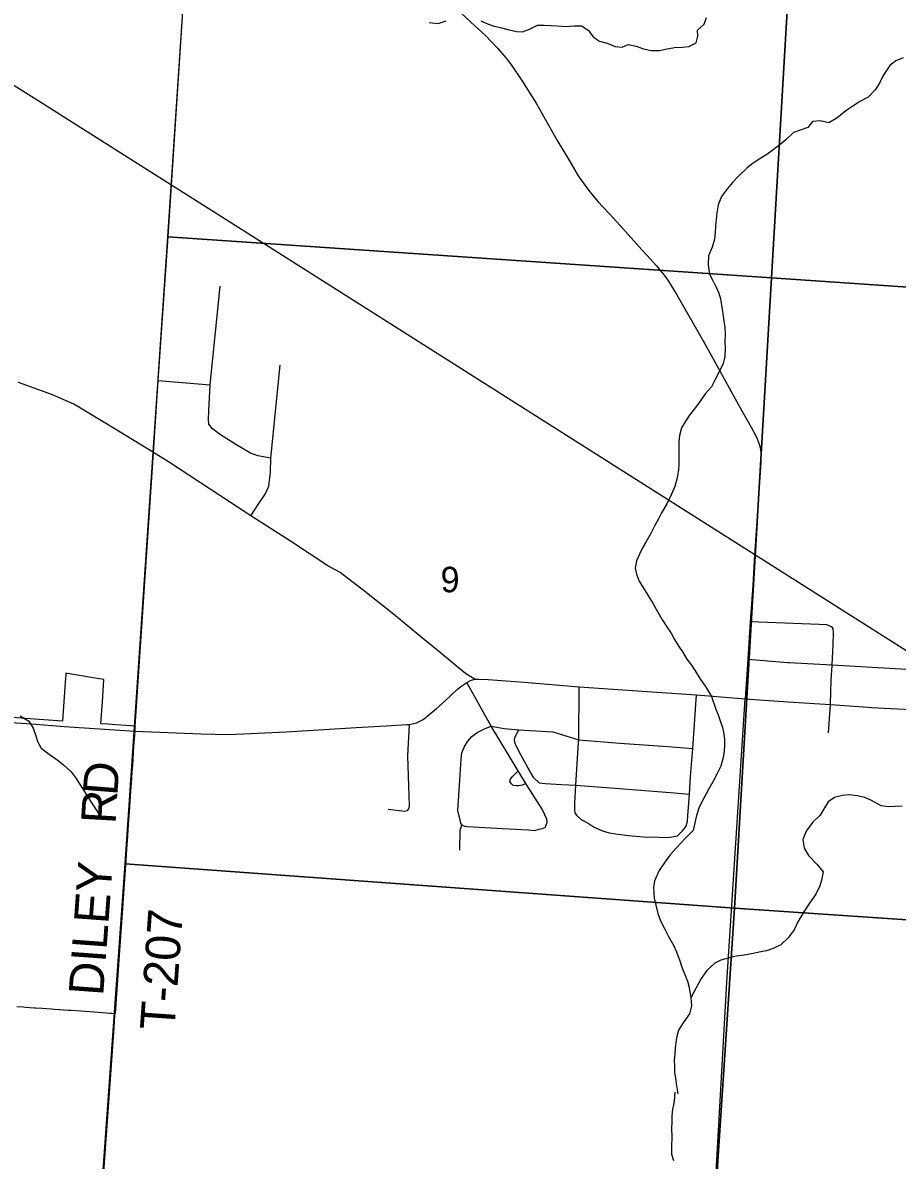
# Model space of a CAD drawing. Extents: x 114604 to 551442, y 316898 to 567001.
# Drawn here: x 267506 to 275088, y 354798 to 364658 of the extents above; entities that cross this region are included whole.
import ezdxf

# ---------------------------------------------------------------- set-up
doc = ezdxf.new("R2010")
doc.units = 0
for name, color, linetype in [('_CIVIL_CONSTRUCTION', 7, 'Continuous'), ('GE_P_Alignment_1000_Bearings', 7, 'Continuous'), ('GE_P_Alignment_1000_Cardinal_Points', 7, 'Continuous'), ('GE_P_Alignment_100_Cardinal_Points', 7, 'Continuous'), ('GE_P_Alignment_100_Stations', 7, 'Continuous'), ('GE_P_Alignment_500_Bearings', 7, 'Continuous'), ('PM_P_Cells', 7, 'Continuous'), ('PM_P_Crosswalk', 7, 'Continuous'), ('PV_X_Curb', 7, 'Continuous'), ('SN_P_Signs', 7, 'Continuous')]:
    doc.layers.add(name, color=color, linetype=linetype)

msp = doc.modelspace()

# ---------------------------------------------------------------- linework, layer by layer
at = {"layer": '_CIVIL_CONSTRUCTION'}
for points in [[(270957.9, 365050.4), (271043.9, 364973.9), (271257.3, 364785.7), (271392, 364662.9), (271519.5, 364546.9), (271624.6, 364434.8), (271693.2, 364354.9), (271742.8, 364290.6), (271833, 364156.3), (271956, 363959.7), (272140.2, 363637.5), (272246.4, 363460.2), (272322, 363332), (272410, 363206.6), (272491, 363107.9), (272591.1, 363003.8), (272684.7, 362899.5), (272873.3, 362690.1), (272919.4, 362640.2), (273001.5, 362550.4), (273066.8, 362470.6), (273104.4, 362416.5)], [(273104.4, 362416.5), (273113, 362404), (273177.4, 362300.7), (273417.1, 361880.3), (273585.3, 361577.4), (273726.7, 361320.7), (273821.6, 361151.8), (273870.2, 361058.5), (273887.3, 361012.9), (273898.7, 360975), (273905.8, 360929.3), (273905.2, 360846.8), (273891.2, 360634.7), (273851.9, 360040.9), (273848.9, 359993.9)], [(273848.9, 359993.9), (273834.9, 359779.8), (273813.7, 359468.3), (273792.6, 359141.4), (273768.4, 358797.3)], [(273768.4, 358797.3), (274143.4, 358770.2), (274508.4, 358748.3), (274833.6, 358725.2)], [(274833.6, 358725.2), (274865.5, 358723), (275261.7, 358701.3)]]:
    msp.add_lwpolyline(points, dxfattribs=at)
at = {"layer": 'GE_P_Alignment_1000_Bearings'}
msp.add_lwpolyline([(284847.9, 353099.1), (284343.8, 353416.9), (283536.1, 353927.8), (281398.6, 355277.4), (280515.1, 355834.2), (278966.1, 356814.3), (276888.9, 358124.8), (276014.8, 358677.5), (272480.9, 360915), (270924.7, 361901), (269346.7, 362899.2), (268387.5, 363506.1), (267739.7, 363916.8), (267397.1, 364134.4), (267238.3, 364227.3), (266831.6, 364443.4), (264474.8, 365684.5), (263623.8, 366129.9)], dxfattribs=at)
at = {"layer": 'GE_P_Alignment_1000_Cardinal_Points'}
for points in [[(268478.6, 358517.4), (268640, 360933.3), (268681.1, 361555.7), (268762.5, 362760.9), (268906.4, 364933.5)], [(268640, 360933.3), (268231.2, 361180.6), (267948.5, 361353), (267763.6, 361433.9), (267470.1, 361538.2)], [(271426.8, 358967.5), (271372, 358998.9), (271330.6, 359028.1), (271265.1, 359083.9), (271091.9, 359224), (270989.8, 359308.3), (270720.7, 359532.8), (270472.4, 359728.6), (270257.2, 359891.6), (270150.5, 359951.2), (269827.7, 360163.1), (269482.4, 360384.9), (268769.1, 360853.1), (268640, 360933.3)], [(268297.4, 355947.1), (268301.3, 356004.9), (268389.4, 357228.5), (268412.1, 357539.4), (268429.1, 357826.7), (268478.6, 358517.4)], [(268209.9, 354686.9), (268213.1, 354734.1), (268232.4, 355019), (268269.9, 355542.5), (268297.4, 355947.1)]]:
    msp.add_lwpolyline(points, dxfattribs=at)
at = {"layer": 'GE_P_Alignment_100_Cardinal_Points'}
msp.add_line((268681.1, 361555.7), (269130.4, 361518.5), dxfattribs=at)
for points in [[(269658.1, 360884.5), (269543.4, 360903.6), (269480.9, 360925.5), (269353.3, 361001.9), (269220.7, 361085.6), (269150.6, 361137.4), (269120.4, 361179.5), (269117.7, 361219.4), (269119.6, 361294.2), (269130.4, 361518.5), (269217.4, 362375)], [(269482.4, 360384.9), (269551.4, 360490), (269608, 360570.2), (269639.9, 360640.1), (269654, 360762.3), (269658.1, 360884.5), (269737.4, 361688.3)], [(273813.7, 359468.3), (274411.5, 359443.5), (274475.9, 359441.3), (274515.5, 359423.2), (274531.4, 359403.6)], [(274520.4, 359033.5), (274523.8, 359093.2), (274533.8, 359265.5), (274535.2, 359369.3), (274531.4, 359403.6)], [(273792.6, 359141.4), (274140.7, 359111.7), (274150.7, 359111.2)], [(274150.7, 359111.2), (274523.8, 359093.2), (275270.2, 359049.2)], [(274511.6, 358873.5), (274519.5, 359017.7), (274520.1, 359028), (274520.4, 359033.5)], [(272041.4, 357697.8), (272051.4, 357727.9), (272049.3, 357756), (272010.9, 357840.2), (271867.7, 358064.5), (271801.2, 358174.7), (271568.6, 358561.9), (271355.1, 358939.2)], [(272314.3, 357784.9), (272296.2, 357809), (272292.1, 357833), (272293.9, 357893.2), (272301.6, 358049.8), (272325.2, 358421.7), (272326.6, 358443.2), (272330.7, 358902.4)], [(272314.3, 357784.9), (272346.5, 357750.9), (272406.9, 357719), (272459.2, 357685), (272531.6, 357653.2), (272591.8, 357637.3), (272668.2, 357623.5), (272758.6, 357611.7), (272889.2, 357602.1), (273023.7, 357598.5), (273102, 357594.7), (273184.3, 357611), (273224.4, 357649.3), (273254.4, 357689.5), (273268.4, 357733.7), (273272.2, 357783.9), (273287.8, 357972.6), (273295.4, 358125.1), (273314.9, 358366), (273348.4, 358831.1)], [(274493.3, 358502.2), (274508.4, 358748.3), (274511, 358862.8), (274511.6, 358873.5)], [(270675.5, 357842), (270816.1, 357824.4), (270842.2, 357828.5), (270852.2, 357844.6), (270858.1, 357870.7), (270844.8, 358302.8), (270860.4, 358574.8)], [(271294.9, 357484.7), (271298.5, 357655.3), (271312.4, 357705.6), (271304.4, 357719.5), (271302.3, 357735.6), (271279, 357829.8), (271296.3, 358093.4), (271305.9, 358277.4), (271313.8, 358329.6), (271332.6, 358377.7), (271365.2, 358431.5), (271400.5, 358470.2), (271445.5, 358504.8), (271513.9, 358539.6), (271568.6, 358561.9), (271679.8, 358540.8), (271807.5, 358528), (272102.5, 358510.9), (272326.6, 358443.2), (272684.1, 358414.2), (273099.9, 358383.4), (273314.9, 358366)], [(271984.2, 358070.9), (271935.9, 358112.9), (271887.5, 358197), (271853.2, 358259.1), (271813, 358333.2), (271774.1, 358409.7), (271769.7, 358439.9), (271776.4, 358467.4), (271807.5, 358528)], [(271867.7, 358064.5), (271837.6, 358050.3), (271805.5, 358044.2), (271785.5, 358042.2), (271759.4, 358046.1), (271743.2, 358062.1), (271729.1, 358080.1), (271735.1, 358102.2), (271749.1, 358122.3), (271771.1, 358144.5), (271801.2, 358174.7)], [(271984.2, 358070.9), (272034.4, 358065), (272181.1, 358055.5), (272301.6, 358049.8), (272717.3, 358017), (273119.1, 357986.1), (273287.8, 357972.6)], [(271312.4, 357705.6), (271336.6, 357693.6), (271362.7, 357689.6), (271666, 357672.5), (271890.9, 357661.2), (271947.1, 357657.4), (271983.3, 357667.5), (272011.4, 357673.6), (272037.5, 357685.7), (272041.4, 357697.8)]]:
    msp.add_lwpolyline(points, dxfattribs=at)
at = {"layer": 'GE_P_Alignment_100_Stations'}
msp.add_lwpolyline([(267455.6, 356131.3), (267513.6, 356127.2), (267525.4, 356126.4), (267605.2, 356120.7), (267620.3, 356119.6), (267675.1, 356115.7), (267754.9, 356110), (267779.9, 356108.3), (267818.5, 356105.5), (267824.7, 356105.1), (267859.2, 356102.6), (267901.5, 356099.6), (267923, 356098.1), (268009, 356092), (268161.4, 356081.1), (268260.2, 356074.2), (268277.7, 356072.9), (268302.3, 356071.1), (268310.1, 356070.6), (268345.1, 356575.1), (268367.6, 356899.3), (268388.1, 357194.3), (268402.4, 357396.3), (268409.4, 357498.1), (268412, 357536.2), (268414.1, 357567), (268420.5, 357660.9), (268426.6, 357750.7), (268428.9, 357783.6), (268431.3, 357819.1), (268437.4, 357908.3), (268443.5, 357997.5), (268446, 358033.1), (268448.2, 358066.1), (268454.5, 358157.9), (268461.9, 358265.6), (268463, 358282.6), (268463.2, 358284.5), (268470, 358384), (268479.3, 358520.7), (268481.4, 358550.7), (268482, 358559.6), (268402.1, 358566.2), (268313.9, 358572.5), (268248.4, 358577.1), (268182.7, 358581.7), (268196, 358770.3), (268209.7, 358965.3), (268194.5, 358967.8), (268171, 358971.6), (268097.7, 358983.5), (267980.7, 359002.4), (267894.4, 359016.4), (267879.8, 359018.8), (267878.4, 358999.1), (267876.9, 358978.9), (267859.6, 358731.6), (267850.6, 358605.1), (267649, 358619.3), (267528.9, 358627.7), (267146.8, 358654.6)], dxfattribs=at)
at = {"layer": 'GE_P_Alignment_500_Bearings'}
for points in [[(268478.6, 358517.4), (269051.9, 358492.8), (269296.8, 358488.8), (269789.1, 358510.4), (270395.3, 358548), (270657.6, 358562.4), (270838, 358573.7), (270860.4, 358574.8), (270919.6, 358589.3), (270978.9, 358619.8), (271093.7, 358713.9), (271167.1, 358779.7), (271274.1, 358880.4), (271312.5, 358910.7), (271338.7, 358929), (271355.1, 358939.2), (271381.3, 358953.5), (271396, 358959.7), (271426.8, 358967.5)], [(271426.8, 358967.5), (271442.5, 358968.9), (271458.8, 358969.1), (271540.3, 358965.6), (271852.7, 358943.2), (272330.7, 358902.4), (273003.4, 358855.6), (273348.4, 358831.1), (273768.4, 358797.3)], [(263137.9, 358818.6), (263258.4, 358809.6), (263766, 358771.1), (264224.5, 358735.6), (264748.4, 358692.6), (265043, 358668.5), (265386.9, 358639.9), (265485.5, 358635.6), (265600.7, 358635.8), (265814.1, 358641.6), (265912.5, 358642.5), (266175.2, 358637.9), (266617.9, 358628.2), (266751.1, 358623.7), (267044.6, 358613.7), (267175.8, 358607.8), (267584.4, 358580.1), (267863.6, 358558.2), (268478.6, 358517.4)], [(273501, 354388.3), (273609.4, 356338.5), (273768.4, 358797.3)]]:
    msp.add_lwpolyline(points, dxfattribs=at)
at = {"layer": 'PM_P_Cells'}
for points in [[(271478.8, 364673), (271534.6, 364648.6), (271594.4, 364628.2), (271658.2, 364613.7), (271712.1, 364599.4), (271785.9, 364582.8), (271839.8, 364578.5), (271899.9, 364602.1), (271968.1, 364637.8), (272026, 364637.4), (272088, 364633), (272139.9, 364630.6), (272217.8, 364626.1), (272287.7, 364629.7), (272349.7, 364631.3), (272409.4, 364592.8), (272454.9, 364532.4), (272506.6, 364498), (272574.4, 364481.5), (272642.2, 364451), (272702.1, 364446.6), (272756.2, 364468.3), (272824, 364453.8), (272887.8, 364431.3), (272955.6, 364416.9), (273025.6, 364416.4), (273077.6, 364428.1), (273155.7, 364443.6), (273225.6, 364447.2), (273281.6, 364452.8), (273345.7, 364482.5), (273360.1, 364542.5), (273356.5, 364592.6), (273414.8, 364646.3), (273433.2, 364702.3)], [(271031.1, 364659.9), (271107, 364651.4), (271177.1, 364675)], [(275139.2, 364352.5), (275077.1, 364326.9), (275022.8, 364287.1), (274966.3, 364199.3), (274933.9, 364135.4), (274895.5, 364075.6), (274835.1, 364013.8), (274764.9, 363974.2), (274710.7, 363940.5), (274642.4, 363892.9), (274564.1, 363831.3), (274495.8, 363789.6), (274420, 363808.1), (274354, 363800.6), (274311.7, 363748.7), (274255.6, 363729.1), (274187.5, 363705.5), (274123.1, 363641.8), (274070.9, 363600), (274012.6, 363556.3), (273956.4, 363516.6), (273906.2, 363484.9), (273838, 363439.2), (273785.8, 363401.5), (273711.3, 363327.8), (273661, 363274.1), (273616.7, 363222.2), (273564.2, 363150.4), (273535.8, 363080.5), (273523.3, 363010.4), (273516.9, 362952.4), (273512.5, 362894.3), (273510.1, 362836.2), (273503.7, 362782.1), (273483.2, 362712.1), (273450.7, 362636.2), (273448.2, 362560.1), (273461.6, 362479.8), (273491.2, 362417.5), (273518.8, 362365.2), (273540.4, 362315), (273556, 362264.8), (273567.5, 362190.6), (273575.1, 362136.4), (273584.7, 362074.2), (273592.3, 362016.1), (273595.8, 361957.9), (273593.4, 361887.8), (273595, 361837.7), (273592.5, 361763.6), (273580.1, 361703.5), (273543.6, 361631.6), (273509.2, 361565.7), (273476.8, 361501.8), (273426.4, 361444), (273369.9, 361366.2), (273329.6, 361310.4), (273283.2, 361254.6), (273248.9, 361198.7), (273216.5, 361146.8), (273200.1, 361080.8), (273193.7, 361024.7), (273195.3, 360964.6), (273194.4, 360834.4), (273192, 360782.3), (273179.5, 360712.2), (273159, 360638.2), (273130.6, 360570.3), (273090, 360488.4), (273043.5, 360410.5), (273017.2, 360356.6), (272986.8, 360300.7), (272952.4, 360230.8), (272907.9, 360156.9), (272879.5, 360105), (272853.2, 360051.1), (272828.8, 359995.1), (272814.4, 359929.1), (272826, 359878.9), (272851.6, 359816.6), (272889.1, 359756.3), (272924.6, 359695.9), (272968.1, 359627.5), (273011.5, 359549.1)], [(273011.5, 359549.1), (273047.1, 359488.7), (273084.6, 359430.3), (273132.1, 359361.9), (273157.7, 359311.6), (273193.3, 359251.3), (273230.9, 359196.9), (273262.4, 359142.6), (273304.1, 359090.2), (273335.7, 359040), (273383.1, 358965.5), (273426.6, 358903.1), (273478, 358816.6), (273515.2, 358708.1), (273536.8, 358657.9), (273552.4, 358605.7), (273572, 358549.5), (273583.6, 358495.3), (273589.3, 358445.1), (273590.9, 358393), (273586.6, 358343), (273578.2, 358288.9), (273557.7, 358214.9), (273525.2, 358145), (273488.8, 358079.1), (273450.4, 358011.2), (273409.9, 357937.3), (273369.4, 357859.4), (273346.9, 357785.4), (273334.4, 357721.4), (273318, 357657.4), (273247.6, 357583.7), (273175.1, 357506), (273120.7, 357446.3), (273078.4, 357390.4), (273023.8, 357308.6), (272983.3, 357220.7), (272974.9, 357162.7), (272980.2, 357068.4), (272993.8, 357010.2), (273013.2, 356938), (273036.8, 356873.7), (273072.2, 356801.3), (273105.8, 356739), (273147.2, 356662.6), (273172.8, 356604.3), (273202.2, 356527.9), (273221.8, 356471.7), (273247.3, 356407.4), (273268.9, 356349.2), (273284.5, 356294.9), (273299.9, 356206.7), (273305.4, 356136.5), (273286.9, 356066.5), (273232.4, 355988.7), (273192, 355924.8), (273173.5, 355858.8), (273162.9, 355772.7), (273158.6, 355718.7), (273154.2, 355666.6), (273155.8, 355612.5), (273157.5, 355562.4), (273165.1, 355506.2), (273174.6, 355442), (273186.1, 355373.8)], [(267482.4, 358651.4), (267558, 358604.8), (267597.5, 358544.5), (267619, 358478.2), (267632.7, 358428), (267666.2, 358369.7), (267735.8, 358319.1), (267803.4, 358268.6), (267859, 358224.1), (267926.5, 358163.6), (267970.1, 358107.2), (268007.6, 358046.8), (268045.2, 357988.4), (268086.7, 357920), (268130.2, 357851.6), (268171.7, 357791.2)], [(275131.8, 357865.9), (275069.8, 357864.3), (275015.9, 357860.7), (274948, 357869.1), (274864.4, 357917.8), (274808.6, 357942.2), (274742.8, 357956.7), (274668.9, 357965.2), (274614.9, 357959.5), (274544.9, 357941.9), (274490.6, 357904.2), (274456.3, 357852.3), (274419.9, 357790.4), (274353.5, 357724.7), (274297.1, 357651), (274268.6, 357577), (274282, 357502.8), (274319.5, 357438.4), (274392.9, 357361.8), (274444.5, 357299.3), (274432, 357227.3), (274417.6, 357175.3), (274383.1, 357103.3), (274328.6, 357025.6), (274278.2, 356951.7), (274227.6, 356865.9), (274193.1, 356794), (274142.7, 356726.2), (274078.3, 356664.5), (274012.2, 356632.9), (273954.1, 356613.2), (273904.1, 356603.5), (273838, 356589.9), (273762, 356576.4), (273692, 356566.8), (273622, 356551.2), (273557.9, 356533.6), (273507.8, 356505.9), (273437.4, 356442.2), (273387, 356374.4), (273299.9, 356206.7)], [(273159.3, 355387.6), (273153.1, 355309.6), (273140.8, 355237.6), (273134.6, 355183.6), (273132.4, 355133.5), (273132.2, 355073.5), (273133.9, 355001.4), (273129.6, 354913.4), (273131.4, 354851.4), (273149.1, 354797.3)]]:
    msp.add_lwpolyline(points, dxfattribs=at)
at = {"layer": 'SN_P_Signs'}
for points in [[(269112.3, 368061.2), (271743.5, 367879.3), (274308.6, 367720.8), (273996.5, 362446.6), (268764.2, 362800.8)], [(274308.6, 367720.8), (274390.7, 367709.1), (277022.9, 367534.8), (279657.2, 367348.9), (279320.4, 362084), (273996.5, 362446.6)], [(268764.2, 362800.8), (273996.5, 362446.6), (273677.2, 356982.3), (268394.7, 357368.4)], [(273996.5, 362446.6), (279320.4, 362084), (278976.7, 356625), (273677.2, 356982.3)], [(268394.7, 357368.4), (273677.2, 356982.3), (273333.8, 351767.5), (268017.3, 352137.2)], [(273677.2, 356982.3), (278976.7, 356625), (278638.8, 351382), (273333.8, 351767.5)]]:
    msp.add_lwpolyline(points, close=True, dxfattribs=at)

# ---------------------------------------------------------------- texts
at = {"layer": 'PM_P_Crosswalk'}
for s, height, rotation, p in [('D', 300, 85.3412, (268324.4, 357952.6)), ('R', 300, 86.72416, (268310.4, 357708.5)), ('DILEY', 300.02, 85.84173, (268202.8, 356218.6)), ('T-207', 300.02, 85.90868, (268820.4, 355917.8))]:
    msp.add_text(s, height=height, rotation=rotation, dxfattribs=at).set_placement(p)
at = {"layer": 'PV_X_Curb'}
msp.add_text('9', height=221, rotation=0.41503, dxfattribs=at).set_placement((271129.6, 359720.6))

doc.saveas('drawing.dxf')
